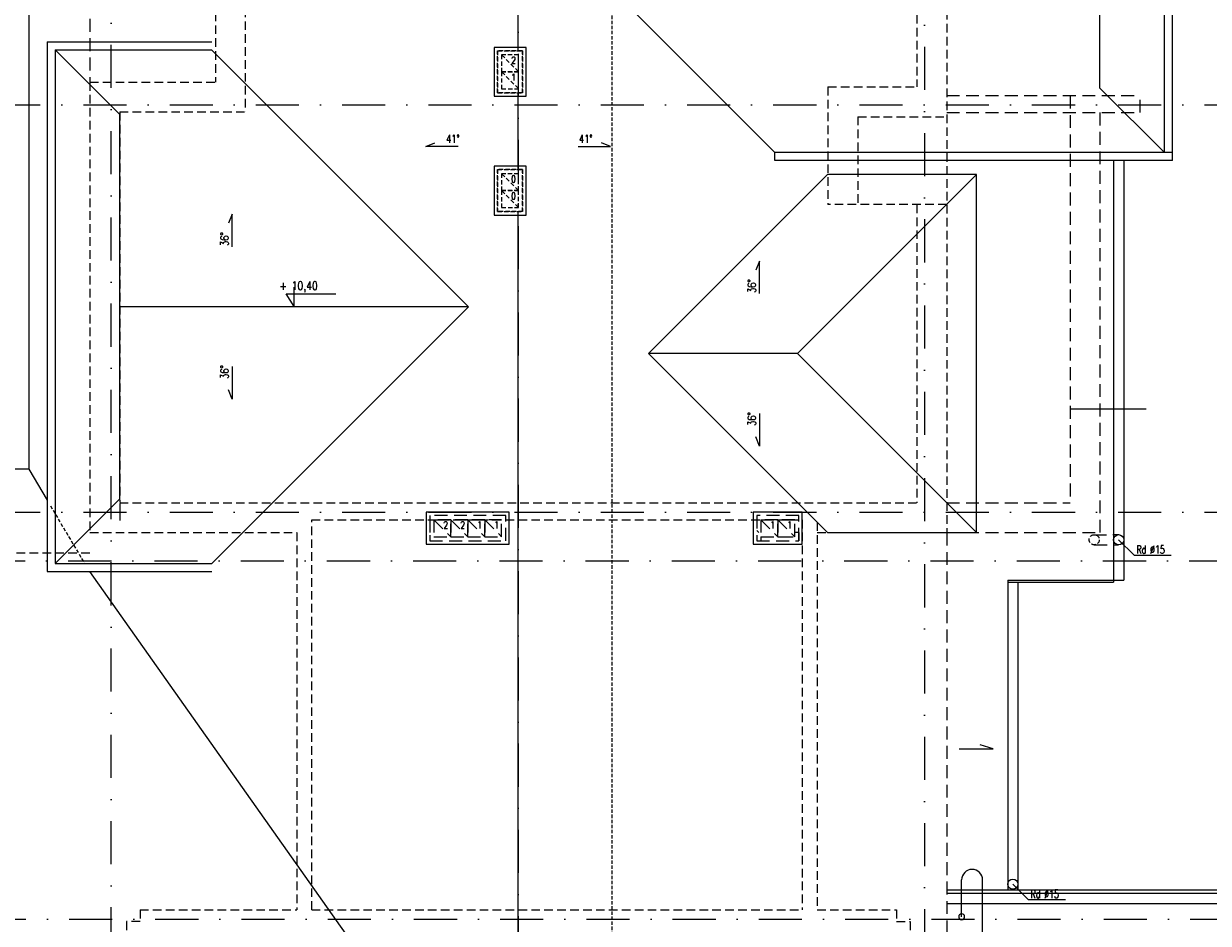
# Model space of a CAD drawing. Header units: millimetres. Extents: x 28600 to 181045, y -399112 to -163690.
# Tile 477 of 482: x 101539 to 103285, y -198035 to -196709. Entities that reach past the tile are written whole.
import ezdxf

# ---------------------------------------------------------------- set-up
doc = ezdxf.new("R2010")
doc.units = ezdxf.units.MM
for name, pattern in [('6279-A-FP00$0$DASHED', [0.75, 0.5, -0.25]), ('CARKOVANA', [7.5, 5, -2.5]), ('DASHDOT', [25.4, 12.7, -6.35, 0, -6.35]), ('HIDDEN', [9.525, 6.35, -3.175])]:
    doc.linetypes.add(name, pattern=pattern)
doc.layers.get('0').update_dxf_attribs({"color": 8})
for name, color, linetype in [('!! 0_ Istn-widok', 8, 'Continuous'), ('!! 0_ Opis', 8, 'Continuous'), ('!! 0_Istn-cienka', 8, 'Continuous'), ('!! 0_Osie', 8, 'DASHDOT'), ('!! 1_ widok', 8, 'Continuous'), ('!! 1_PROJ widok', 8, 'Continuous'), ('!! 1_Wyburzenia', 8, 'CARKOVANA'), ('0-osie-liniA', 8, 'DASHDOT'), ('0-rzedne-blok', 8, 'Continuous'), ('E_0', 4, 'Continuous')]:
    doc.layers.add(name, color=color, linetype=linetype)
doc.styles.add('ARCHETYP', font='romans.shx', dxfattribs={"height": 15})
doc.styles.add('DEUTSCH', font='SIMPLEX8')
doc.styles.add('SIMPLEX', font='simplex.shx', dxfattribs={"width": 0.77})

# ---------------------------------------------------------------- blocks, each defined once
blk = doc.blocks.new('BLOK OSI')
at = {"layer": '!! 1_ widok'}
blk.add_lwpolyline([(52004.7, -197477.6), (52004.7, -197502.6)], dxfattribs=at)
at = {"layer": '0-osie-liniA', "ltscale": 5}
for points in [[(53191.2, -193626.9), (53191.2, -199860.8)], [(51992.2, -199661.2), (51992.2, -193642.4)], [(52592.2, -193637), (52592.2, -199860.8)], [(51570, -196890.1), (53810.6, -196890.1)], [(51570, -197490.1), (53810.6, -197490.1)], [(48624.3, -197562.1), (53810.6, -197562.1)], [(48625.5, -198090.1), (53810.6, -198090.1)]]:
    blk.add_lwpolyline(points, dxfattribs=at)
blk = doc.blocks.new('D_kota')
for p, q in [((-0.8, 15), (8.7, 15)), ((8.7, 0), (-0.8, 15)), ((8.7, 0), (8.7, 23))]:
    blk.add_line(p, q)
blk.add_lwpolyline([(-0.8, 15), (57.9, 15)])
at = {"style": 'DEUTSCH', "width": 0.8}
blk.add_attdef('POZ.ARCH', (7.3, 19.7), '', height=10, dxfattribs=at)
blk = doc.blocks.new('E_PUSZKA')
at = {"layer": 'E_0', "color": 3}
blk.add_circle((0, 0), 4.35, dxfattribs=at)

msp = doc.modelspace()

# ---------------------------------------------------------------- linework, layer by layer
at = {"layer": '!! 0_ Istn-widok'}
for p, q in [((103220.08499, -196898.65128), (103220.08499, -196142.06515)), ((103232.08499, -196910.65128), (103232.08499, -196130.06515)), ((101573.08499, -196735.56515), (101573.08499, -197516.15128)), ((101585.08499, -196747.56515), (101585.08499, -197504.15128))]:
    msp.add_line(p, q, dxfattribs=at)
for points in [[(101546.08499, -195706.85822), (101546.08499, -197365.53512)], [(103125.08499, -196803.65128), (103125.08499, -196237.06515)], [(103232.08499, -196898.65128), (102645.87806, -196898.65128), (102267.37806, -196520.15128)], [(102267.58499, -196748.85822), (102267.58499, -196610.85822)], [(101573.08499, -196735.56515), (101815.87806, -196735.56515)], [(101585.08499, -196747.56515), (101815.87806, -196747.56515)], [(101585.08499, -196747.56515), (101680.08499, -196842.56515)], [(101816.08499, -196747.77209), (102194.37806, -197126.06515)], [(103220.08499, -196898.65128), (103125.08499, -196803.65128)], [(102267.58499, -196923.85822), (102267.58499, -196810.85822)], [(101680.08499, -197409.15128), (101680.08499, -196842.56515)], [(102645.87806, -196910.65207), (102645.87806, -196898.65128)], [(103232.08499, -196910.65128), (102645.87806, -196910.65207)], [(103145.08499, -196910.65128), (103145.08499, -197531.85822)], [(103160.08499, -196910.65128), (103160.08499, -197528.85822)], [(102723.29193, -196931.27209), (102459.49887, -197195.06515)], [(102943.08499, -196931.27209), (102679.29193, -197195.06515)], [(102723.29193, -197458.85822), (102943.08499, -197458.85822), (102943.08499, -196931.27209), (102723.29193, -196931.27209)], [(102267.58499, -198128.85822), (102267.58499, -196985.85822)], [(101680.08499, -197125.85822), (102194.17112, -197125.85822)], [(101816.08499, -197504.35822), (102194.37806, -197126.06515)], [(102679.29193, -197195.06515), (102459.49887, -197195.06515)], [(102723.29193, -197458.85822), (102459.49887, -197195.06515)], [(102943.08499, -197458.85822), (102679.29193, -197195.06515)], [(103193.37806, -197276.85822), (103081.08499, -197276.85822)], [(101546.08499, -197365.53512), (98860.08499, -197365.53512), (98860.08499, -198136.76193), (98783.08499, -198136.76193), (98783.08499, -199430.18326), (99143.08499, -199430.18326), (99143.08499, -199573.18328), (101680.08499, -199573.1823)], [(101546.08499, -197365.53512), (101573.08499, -197411.10963)], [(101585.08499, -197504.15128), (101680.08499, -197409.15128)], [(102622.29193, -197458.85822), (102619.08499, -197455.65128)], [(101585.08499, -197504.15128), (101816.08499, -197504.35822)], [(101573.08499, -197516.15128), (101816.08499, -197516.37477)], [(101635.34942, -197516.20855), (102019.27631, -198058.8583)], [(102989.08499, -197528.85822), (102989.08499, -197985.85822)], [(102989.08499, -197528.85822), (103160.08499, -197528.85822)], [(102989.08499, -197531.85822), (103145.08499, -197531.85822)], [(103004.08499, -197531.85822), (103004.08499, -197985.85822)]]:
    msp.add_lwpolyline(points, dxfattribs=at)
at = {"layer": '!! 0_ Istn-widok', "linetype": 'HIDDEN', "ltscale": 3}
for points in [[(101636.08499, -196558.85822), (101636.08499, -196794.85822)], [(102899.08499, -196814.85822), (103184.08499, -196814.85822)], [(103081.08499, -196814.85822), (103081.08499, -197414.85822)], [(103184.08499, -196839.85822), (103184.08499, -196814.85822)], [(102899.08499, -196839.85822), (103184.08499, -196839.85822)], [(103125.08499, -196839.85822), (103125.08499, -197458.85822)], [(102899.08499, -197414.85822), (103081.08499, -197414.85822)], [(102137.08499, -197439.85822), (102137.08499, -197470.85822), (102249.08499, -197470.85822), (102249.08499, -197439.85822)], [(102143.08499, -197439.85822), (102243.08499, -197439.85822)], [(102143.08499, -197439.85822), (102168.08499, -197464.85822)], [(102168.08499, -197439.85822), (102193.08499, -197464.85822)], [(102193.08499, -197439.85822), (102218.08499, -197464.85822)], [(102218.08499, -197439.85822), (102243.08499, -197464.85822)], [(102625.08499, -197439.85822), (102650.08499, -197464.85822)], [(102625.08499, -197439.85822), (102625.08499, -197464.85822)], [(102625.08499, -197439.85822), (102675.08499, -197439.85822)], [(102650.08499, -197439.85822), (102675.08499, -197464.85822)], [(102675.08499, -197464.85822), (102675.08499, -197439.85822)], [(102625.08499, -197464.85822), (102675.08499, -197464.85822)], [(102625.08499, -197464.85822), (102625.08499, -197470.85822)], [(102681.08499, -197458.85822), (102675.08499, -197458.85822)], [(102681.08499, -197458.85822), (102681.08499, -197470.85822)], [(102899.08499, -197458.85822), (102899.08499, -198058.85822)], [(102899.08499, -197458.85822), (103125.08499, -197458.85822)], [(103115.66139, -197461.91698), (103152.58499, -197461.85822)], [(103116.59842, -197476.85822), (103152.58499, -197476.85822)]]:
    msp.add_lwpolyline(points, dxfattribs=at)
at = {"layer": '!! 0_ Istn-widok'}
for points in [[(102232.08499, -196815.85822), (102279.08499, -196815.85822), (102279.08499, -196743.85822), (102232.08499, -196743.85822)], [(102232.08499, -196990.85822), (102279.08499, -196990.85822), (102279.08499, -196918.85822), (102232.08499, -196918.85822)], [(102132.08499, -197475.85822), (102254.08499, -197475.85822), (102254.08499, -197428.85822), (102132.08499, -197428.85822)], [(102614.08499, -197475.85822), (102686.08499, -197475.85822), (102686.08499, -197428.85822), (102614.08499, -197428.85822)]]:
    msp.add_lwpolyline(points, close=True, dxfattribs=at)
at = {"layer": '!! 0_ Istn-widok', "linetype": 'HIDDEN'}
for points in [[(102237.08499, -196748.85822), (102274.08499, -196748.85822), (102274.08499, -196810.85822), (102237.08499, -196810.85822)], [(102237.08499, -196810.85822), (102274.08499, -196810.85822), (102274.08499, -196748.85822), (102237.08499, -196748.85822)], [(102243.08499, -196779.85822), (102268.08499, -196779.85822), (102268.08499, -196754.85822), (102243.08499, -196754.85822)], [(102243.08499, -196804.85822), (102268.08499, -196804.85822), (102268.08499, -196779.85822), (102243.08499, -196779.85822)], [(102237.08499, -196923.85822), (102274.08499, -196923.85822), (102274.08499, -196985.85822), (102237.08499, -196985.85822)], [(102237.08499, -196985.85822), (102274.08499, -196985.85822), (102274.08499, -196923.85822), (102237.08499, -196923.85822)], [(102243.08499, -196954.85822), (102268.08499, -196954.85822), (102268.08499, -196929.85822), (102243.08499, -196929.85822)], [(102243.08499, -196979.85822), (102268.08499, -196979.85822), (102268.08499, -196954.85822), (102243.08499, -196954.85822)]]:
    msp.add_lwpolyline(points, close=True, dxfattribs=at)
for points in [[(102243.08499, -196754.85822), (102268.08499, -196779.85822)], [(102243.08499, -196779.85822), (102268.08499, -196804.85822)], [(102243.08499, -196929.85822), (102268.08499, -196954.85822)], [(102243.08499, -196954.85822), (102268.08499, -196979.85822)]]:
    msp.add_lwpolyline(points, dxfattribs=at)
at = {"layer": '!! 0_ Istn-widok', "linetype": '6279-A-FP00$0$DASHED', "ltscale": 10}
msp.add_lwpolyline([(101578.07656, -197419.53512), (101628.22915, -197504.18993)], dxfattribs=at)
at = {"layer": '!! 0_ Istn-widok', "linetype": 'HIDDEN', "ltscale": 3}
for points in [[(102137.08499, -197470.85822), (102249.08499, -197470.85822), (102249.08499, -197433.85822), (102137.08499, -197433.85822)], [(102619.08499, -197470.85822), (102681.08499, -197470.85822), (102681.08499, -197433.85822), (102619.08499, -197433.85822)], [(102143.08499, -197464.85822), (102168.08499, -197464.85822), (102168.08499, -197439.85822), (102143.08499, -197439.85822)], [(102168.08499, -197464.85822), (102193.08499, -197464.85822), (102193.08499, -197439.85822), (102168.08499, -197439.85822)], [(102193.08499, -197464.85822), (102218.08499, -197464.85822), (102218.08499, -197439.85822), (102193.08499, -197439.85822)], [(102218.08499, -197464.85822), (102243.08499, -197464.85822), (102243.08499, -197439.85822), (102218.08499, -197439.85822)], [(102625.08499, -197464.85822), (102650.08499, -197464.85822), (102650.08499, -197439.85822), (102625.08499, -197439.85822)], [(102650.08499, -197464.85822), (102675.08499, -197464.85822), (102675.08499, -197439.85822), (102650.08499, -197439.85822)]]:
    msp.add_lwpolyline(points, close=True, dxfattribs=at)
at = {"layer": '!! 0_ Istn-widok', "linetype": 'HIDDEN'}
msp.add_circle((103116.59842, -197469.35822), 7.5, dxfattribs=at)
at = {"layer": '!! 0_ Istn-widok'}
for centre in [(103152.58499, -197469.35822), (102996.58499, -197977.06104)]:
    msp.add_circle(centre, 7.5, dxfattribs=at)
at = {"layer": '!! 0_ Opis'}
for points in [[(102179.17641, -196889.98797), (102131.40413, -196889.98797), (102144.77045, -196884.54579)], [(102355.99358, -196889.98797), (102403.76586, -196889.98797), (102390.39954, -196884.54579)], [(101846.03748, -197037.44963), (101846.03748, -196989.67735), (101840.59531, -197003.04367)], [(102623.13507, -197106.65656), (102623.13507, -197058.88429), (102617.69289, -197072.2506)], [(101846.03748, -197214.2668), (101846.03748, -197262.03907), (101840.59531, -197248.67276)], [(102623.13507, -197283.47373), (102623.13507, -197331.24601), (102617.69289, -197317.8797)], [(103175.22219, -197491.99542), (103152.58499, -197469.35822)], [(103175.22219, -197491.99542), (103230.10753, -197491.99542)], [(102917.72322, -197777.44547), (102967.72322, -197777.44547)], [(102967.72322, -197777.44547), (102948.21059, -197771.61647)], [(103019.22219, -197999.69824), (102996.58499, -197977.06104)], [(103019.22219, -197999.69824), (103074.10753, -197999.69824)]]:
    msp.add_lwpolyline(points, dxfattribs=at)
at = {"layer": '!! 0_Istn-cienka', "linetype": 'HIDDEN', "ltscale": 2}
for p, q in [((101963.08499, -198014.85822), (101963.08499, -197439.85822)), ((102708.08499, -197443.65128), (102708.08499, -198014.85822))]:
    msp.add_line(p, q, dxfattribs=at)
for points in [[(102899.08499, -196194.85822), (102899.08499, -197458.85822)], [(102855.08499, -196238.85822), (102855.08499, -196801.85822)], [(101865.08499, -196514.85822), (101865.08499, -196838.85822)], [(101821.08499, -196558.85822), (101821.08499, -196794.85822)], [(101636.08499, -196794.85822), (101821.08499, -196794.85822)], [(101636.08499, -196794.85822), (101636.08499, -197458.85822)], [(102724.08499, -196801.85822), (102855.08499, -196801.85822)], [(102724.08499, -196801.85822), (102724.08499, -196975.27209)], [(101680.08499, -196838.85822), (101865.08499, -196838.85822)], [(101680.08499, -196838.85822), (101680.08499, -197413.85822)], [(102768.08499, -196845.85822), (102899.08499, -196845.85822)], [(102768.08499, -196845.85822), (102768.08499, -196975.27209)], [(102899.08499, -196975.27209), (102724.08499, -196975.27209)], [(102855.08499, -196975.27209), (102855.08499, -197414.85822)], [(101680.08499, -197414.85822), (102855.08499, -197414.85822)], [(101963.08499, -197439.85822), (102686.08499, -197439.85822)], [(102686.08499, -197439.85822), (102686.08499, -198014.85822)], [(101636.08499, -197458.85822), (101941.08499, -197458.85822)], [(101941.08499, -197458.85822), (101941.08499, -198014.85822)], [(102708.08499, -197458.85822), (102899.08499, -197458.85822)], [(101636.08499, -197489.35822), (98983.90809, -197489.35822), (98983.90809, -198260.58502), (98906.90809, -198260.58502), (98906.90809, -199306.36017), (99266.90809, -199306.36017), (99266.90809, -199449.36014), (101698.08499, -199449.3592)], [(101710.08499, -198014.85822), (101710.08499, -198031.85822), (101690.08499, -198031.85822), (101690.08499, -198058.85822)], [(101710.08499, -198014.85822), (101941.08499, -198014.85822)], [(101963.08499, -198014.85822), (102686.08499, -198014.85822)], [(102708.08499, -198014.85822), (102825.08499, -198014.85822)], [(102825.08499, -198014.85822), (102825.08499, -198031.85822), (102845.08499, -198031.85822), (102845.08499, -198058.85822)]]:
    msp.add_lwpolyline(points, dxfattribs=at)
at = {"layer": '!! 1_PROJ widok'}
for points in [[(103611.085, -197985.85822), (102899.08499, -197985.85822)], [(103611.085, -197990.85822), (102899.08499, -197990.85822)], [(103611.08499, -198005.85822), (102899.08499, -198005.85822)]]:
    msp.add_lwpolyline(points, dxfattribs=at)
at = {"layer": '!! 1_Wyburzenia'}
msp.add_lwpolyline([(102405.75153, -193652.00105), (102405.75153, -199800.00781)], dxfattribs=at)
at = {"layer": 'E_0'}
for p, q in [((102921.11924, -198025.04851), (102921.11924, -197970.64553)), ((102951.99494, -198053.6285), (102951.99494, -197970.64553))]:
    msp.add_line(p, q, dxfattribs=at)
msp.add_arc((102936.55709, -197970.64553), 15.43785, 0, 180, dxfattribs=at)

# ---------------------------------------------------------------- block references
at = {"layer": '!! 0_Osie'}
msp.add_blockref('BLOK OSI', (49675.37357, 61.46017), dxfattribs=at)
at = {"layer": '0-rzedne-blok'}
ref = msp.add_blockref('D_kota', (101926.30274, -197125.85822), dxfattribs=dict(at, xscale=1.250000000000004, yscale=1.250000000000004, zscale=1.250000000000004))
ref.add_attrib('POZ.ARCH', '+ 10,40', (101915.47742, -197101.27827), dxfattribs={"layer": '0', "height": 12.5, "style": 'DEUTSCH', "width": 0.8})
at = {"layer": 'E_0', "xscale": -1, "rotation": 359.9999999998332}
msp.add_blockref('E_PUSZKA', (102921.11924, -198025.04851), dxfattribs=at)

# ---------------------------------------------------------------- texts
at = {"layer": '!! 0_ Istn-widok', "linetype": 'HIDDEN', "style": 'ARCHETYP', "width": 0.8}
for s, p in [('2', (102257.24643, -196767.68068)), ('1', (102257.24643, -196792.68068)), ('0', (102257.24643, -196942.68068)), ('0', (102257.24643, -196967.68068))]:
    msp.add_text(s, height=10, rotation=0.00000004, dxfattribs=at).set_placement(p)
at = {"layer": '!! 0_ Istn-widok', "linetype": 'HIDDEN', "ltscale": 3, "style": 'ARCHETYP', "width": 0.8}
for s, p in [('2', (102157.24643, -197452.68068)), ('2', (102182.24643, -197452.68068)), ('1', (102207.24643, -197452.68068)), ('1', (102232.24643, -197452.68068)), ('1', (102639.24643, -197452.68068)), ('1', (102664.24643, -197452.68068))]:
    msp.add_text(s, height=10, rotation=0.00000004, dxfattribs=at).set_placement(p)
at = {"layer": '!! 0_ Opis', "style": 'SIMPLEX', "width": 0.75}
for p in [(102161.06138, -196884.65259), (102356.96575, -196884.65259)]:
    msp.add_text('41%%D', height=12, dxfattribs=at).set_placement(p)
at = {"layer": '!! 0_ Opis'}
for s, rotation, style, width, p in [('36%%D', 90, 'SIMPLEX', 0.75, (101840.7021, -197036.47745)), ('36%%D', 90, 'SIMPLEX', 0.75, (102617.79969, -197105.68439)), ('36%%D', 90, 'SIMPLEX', 0.75, (101840.7021, -197232.38183)), ('36%%D', 90, 'SIMPLEX', 0.75, (102617.79969, -197301.58877)), ('Rd %%C15', 0.00000004, 'ARCHETYP', 0.7, (103178.79392, -197489.82202)), ('Rd %%C15', 0.00000004, 'ARCHETYP', 0.7, (103022.79392, -197997.52484))]:
    msp.add_text(s, height=12, rotation=rotation, dxfattribs=dict(at, style=style, width=width)).set_placement(p)

doc.saveas('drawing.dxf')
